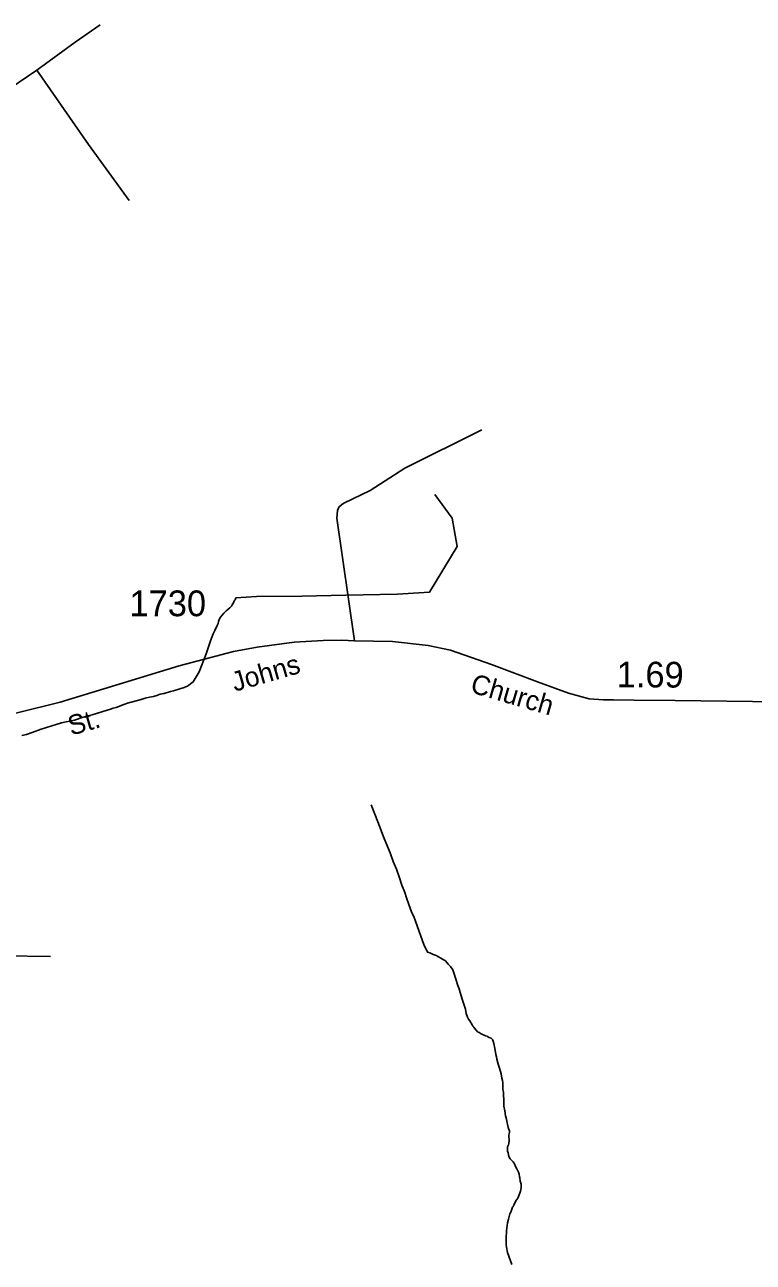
# Model space of a CAD drawing. Extents: x 2206922 to 2357709, y 510027 to 673830.
# Drawn here: x 2325457 to 2328997, y 559014 to 565021 of the extents above; entities that cross this region are included whole.
import ezdxf

# ---------------------------------------------------------------- set-up
doc = ezdxf.new("R2010")
doc.units = 0
for name, color, linetype in [('Exist Hydrographic Misc Water Feature', 7, 'Continuous'), ('Exist Road Non-System Type 51', 7, 'Continuous'), ('Exist Road Secondary Mileage Hundredths English Label', 7, 'Continuous'), ('Exist Road Secondary Type 51 Attributed', 7, 'Continuous'), ('Exist Road Secondary Type 51 Label', 7, 'Continuous'), ('Exist Road Secondary Type 51 Number Label', 7, 'Continuous')]:
    doc.layers.add(name, color=color, linetype=linetype)

msp = doc.modelspace()

# ---------------------------------------------------------------- linework, layer by layer
at = {"layer": 'Exist Hydrographic Misc Water Feature'}
for points in [[(2325443, 561570.1), (2325466.6, 561576.3), (2325492.6, 561584.6), (2325536.7, 561601.1), (2325558.4, 561607.2), (2325588.2, 561617.7), (2325610.5, 561623.6), (2325636.1, 561632), (2325658.1, 561636.3), (2325676.1, 561640.5), (2325698.3, 561644.9), (2325741.7, 561659), (2325765.7, 561665.5), (2325785.4, 561671.5), (2325857.2, 561694.4), (2325873.2, 561698.5), (2325887.1, 561702.9), (2325901.5, 561706.8), (2325939.2, 561721.4), (2325957.2, 561727.6), (2326022.7, 561746.1), (2326042.6, 561752.5), (2326062.6, 561756.7), (2326082.5, 561760.6), (2326098.5, 561764.7), (2326114.5, 561771.2), (2326134.2, 561775.1), (2326166.2, 561783.7), (2326180.6, 561787.7), (2326232.2, 561804.2), (2326243.5, 561808.6), (2326247.6, 561810.4), (2326275.7, 561830.9), (2326305, 561879.2), (2326338.4, 561967.5), (2326359.4, 562029.6), (2326373.1, 562063.6), (2326381.3, 562079.8), (2326390.9, 562101.9), (2326396.3, 562114), (2326398.3, 562123.9), (2326402.2, 562133.9), (2326408.4, 562145.9), (2326424.2, 562164.2), (2326436, 562176.2), (2326443.8, 562182.3), (2326453.7, 562190.6), (2326461.5, 562198.7), (2326465.4, 562204.6), (2326471.3, 562214.7), (2326475.2, 562224.7), (2326479.3, 562228.9), (2326483, 562238.9), (2326583.3, 562245.7), (2326803.1, 562246.3), (2327016.5, 562252.7), (2327268.6, 562257.4), (2327424.4, 562266.8), (2327557.7, 562488.4), (2327534.3, 562625.7), (2327449.4, 562741.1)], [(2327139.6, 561234.2), (2327162.1, 561180.5), (2327181, 561131), (2327203.4, 561071.3), (2327232.1, 561001.3), (2327246.4, 560959.8), (2327262.6, 560922.1), (2327275.5, 560884), (2327289.7, 560844.2), (2327304, 560808.4), (2327312, 560782.4), (2327322.9, 560750.4), (2327337, 560714.6), (2327349.3, 560686.8), (2327396.7, 560555.6), (2327413.3, 560519.5), (2327425, 560515.7), (2327441.6, 560507.9), (2327455.6, 560502.1), (2327467.3, 560496.3), (2327479.4, 560490.4), (2327487.3, 560484.4), (2327501.3, 560476.6), (2327513.6, 560461), (2327526.1, 560449), (2327536.2, 560432.8), (2327544.6, 560409.3), (2327550.3, 560393), (2327560.6, 560357.4), (2327567.3, 560341.4), (2327573.3, 560323.4), (2327583.5, 560285.8), (2327597.9, 560241.9), (2327602.2, 560221.8), (2327608.5, 560203.8), (2327612.4, 560193.9), (2327618.8, 560186), (2327630.9, 560166.4), (2327634.8, 560160.1), (2327638.9, 560154.2), (2327643, 560150.4), (2327651.2, 560138.6), (2327657.1, 560132.4), (2327665.3, 560128.7), (2327675.4, 560122.7), (2327695.5, 560112.8), (2327705.3, 560110.9), (2327709.4, 560107.1), (2327723.8, 560101.3), (2327729.5, 560095.2), (2327733.6, 560087.2), (2327735.9, 560075.5), (2327742, 560043.4), (2327746.5, 560021.6), (2327748.4, 560011.6), (2327750.4, 559999.5), (2327756.8, 559975.5), (2327763.1, 559955.9), (2327771.3, 559927.9), (2327775.7, 559907.7), (2327777.5, 559895.7), (2327779.8, 559886.1), (2327779.8, 559875.9), (2327780, 559860.1), (2327780.4, 559851.9), (2327782.6, 559839.8), (2327782.6, 559832.1), (2327785.1, 559796), (2327784.7, 559783.9), (2327784.9, 559772.1), (2327789.4, 559748.4), (2327793.5, 559724.2), (2327795.7, 559714.2), (2327799.8, 559698.1), (2327804.4, 559676.4), (2327806, 559668.4), (2327807.8, 559662.4), (2327812.2, 559652.4), (2327812.2, 559644.3), (2327810.3, 559636.5), (2327808.5, 559630.3), (2327808.7, 559620.6), (2327810.7, 559610.5), (2327810.9, 559604.4), (2327808.7, 559590.5), (2327806.8, 559584.3), (2327803.1, 559574.4), (2327803.3, 559568.2), (2327803.1, 559560.1), (2327803.1, 559552.4), (2327805.2, 559544.4), (2327809.5, 559526.3), (2327815.8, 559516.4), (2327821.8, 559508.7), (2327829.8, 559500.6), (2327836.3, 559490.7), (2327841.9, 559478.9), (2327848.4, 559467), (2327856.4, 559451.1), (2327858.7, 559441.1)], [(2327858.7, 559441.1), (2327860.5, 559429), (2327862.4, 559423.1), (2327864.8, 559406.9), (2327869.4, 559393.3), (2327869.4, 559385.2), (2327869.4, 559375.4), (2327865.5, 559359), (2327859.5, 559341.2), (2327852.1, 559324.9), (2327843.7, 559311.1), (2327834.1, 559290.7), (2327830.4, 559284.7), (2327826.5, 559280.9), (2327818.5, 559256.5), (2327814.6, 559248.6), (2327807, 559222.6), (2327803.1, 559204.5), (2327797.6, 559166.4), (2327796, 559130.6), (2327796, 559100.5), (2327798.4, 559086.4), (2327802.5, 559060.7), (2327817.1, 559020.7), (2327823.4, 559002.7)]]:
    msp.add_lwpolyline(points, dxfattribs=at)
at = {"layer": 'Exist Road Non-System Type 51'}
msp.add_line((2325379.5, 564707.9), (2325515.3, 564800.9), dxfattribs=at)
for points in [[(2325515.3, 564800.9), (2325702.7, 564936.7), (2325823.7, 565020.9)], [(2325515.3, 564800.9), (2325767.6, 564439.1), (2325963.9, 564167.5)], [(2327058.8, 562030.5), (2326973.6, 562626), (2326977.2, 562662.5), (2326983.3, 562678.3), (2326996.7, 562690.5), (2327007.7, 562697.8), (2327135.4, 562759.9), (2327304.6, 562868.3), (2327678.2, 563054.6)], [(2325045.9, 560508.5), (2325252.8, 560504.8), (2325357.5, 560501.2), (2325582.6, 560497.5)]]:
    msp.add_lwpolyline(points, dxfattribs=at)
at = {"layer": 'Exist Road Secondary Type 51 Attributed'}
msp.add_lwpolyline([(2329117.3, 561734.7), (2328617.7, 561740.7), (2328418.1, 561741.9), (2328317.1, 561743.2), (2328268.4, 561744.4), (2328199.1, 561749.3), (2328099.1, 561776.8), (2327948.4, 561831.1), (2327724.5, 561916.1), (2327526.1, 561985.5), (2327417.8, 562007.4), (2327243.8, 562026.9), (2327058.8, 562030.5), (2326997.9, 562033), (2326906.7, 562031.7), (2326765.5, 562023.2), (2326586.6, 561998.9), (2326472.2, 561978.2), (2326208.1, 561908.8), (2325630.1, 561732.2), (2325210.2, 561628.7)], dxfattribs=at)

# ---------------------------------------------------------------- texts
at = {"layer": 'Exist Road Secondary Mileage Hundredths English Label'}
msp.add_text('1.69', height=125, rotation=359.65057, dxfattribs=at).set_placement((2328332.8, 561805))
at = {"layer": 'Exist Road Secondary Type 51 Label'}
for s, rotation, p in [('Johns', 16.0637, (2326477.6, 561782.5)), ('Church', 343.76573, (2327616.9, 561781.5)), ('St.', 15.98444, (2325682.7, 561569.6))]:
    msp.add_text(s, height=95, rotation=rotation, dxfattribs=at).set_placement(p)
at = {"layer": 'Exist Road Secondary Type 51 Number Label'}
msp.add_text('1730', height=125, dxfattribs=at).set_placement((2325966.2, 562149.7))

doc.saveas('drawing.dxf')
